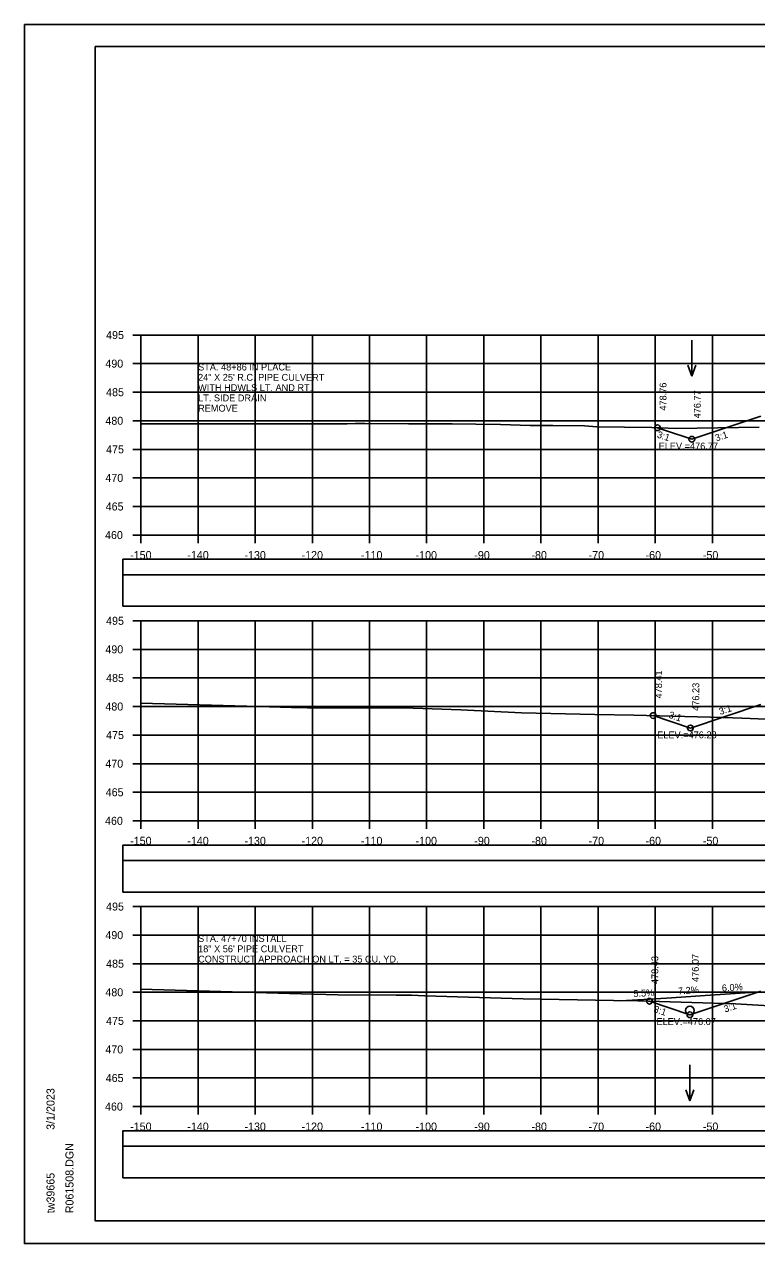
# Model space of a CAD drawing. Extents: x 1371057 to 1372761, y 380005 to 390517.
# Drawn here: x 1371390.5 to 1371518.6, y 382778.5 to 382991.8 of the extents above; entities that cross this region are included whole.
import ezdxf

# ---------------------------------------------------------------- set-up
doc = ezdxf.new("R2010")
doc.units = 0
for name, color, linetype in [('R_Axis', 7, 'Continuous'), ('R_Axis Annot', 7, 'Continuous'), ('R_Border', 7, 'Continuous'), ('R_Detour', 7, 'Continuous'), ('R_Dimension', 7, 'Continuous'), ('R_Drive', 7, 'Continuous'), ('R_Exist Surface', 7, 'Continuous'), ('R_Fin Surface', 7, 'Continuous'), ('R_Grid', 7, 'Continuous'), ('R_No Plot', 7, 'Continuous'), ('R_Water', 7, 'Continuous'), ('R_Water Annot', 7, 'Continuous'), ('R_Xsect Elev', 7, 'Continuous'), ('R_Xsect Slope', 7, 'Continuous')]:
    doc.layers.add(name, color=color, linetype=linetype)

msp = doc.modelspace()

# ---------------------------------------------------------------- linework, layer by layer
at = {"layer": 'R_Axis'}
for p, q in [((1371409.47, 382937.45), (1371410.87, 382937.45)), ((1371410.87, 382902.45), (1371410.87, 382937.45)), ((1371409.47, 382932.45), (1371410.87, 382932.45)), ((1371409.47, 382927.45), (1371410.87, 382927.45)), ((1371409.47, 382922.45), (1371410.87, 382922.45)), ((1371409.47, 382917.45), (1371410.87, 382917.45)), ((1371409.47, 382912.45), (1371410.87, 382912.45)), ((1371409.47, 382907.45), (1371410.87, 382907.45)), ((1371409.47, 382902.45), (1371410.87, 382902.45)), ((1371410.87, 382902.45), (1371710.87, 382902.45)), ((1371410.87, 382901.05), (1371410.87, 382902.45)), ((1371420.87, 382901.05), (1371420.87, 382902.45)), ((1371430.87, 382901.05), (1371430.87, 382902.45)), ((1371440.87, 382901.05), (1371440.87, 382902.45)), ((1371450.87, 382901.05), (1371450.87, 382902.45)), ((1371460.87, 382901.05), (1371460.87, 382902.45)), ((1371470.87, 382901.05), (1371470.87, 382902.45)), ((1371480.87, 382901.05), (1371480.87, 382902.45)), ((1371490.87, 382901.05), (1371490.87, 382902.45)), ((1371500.87, 382901.05), (1371500.87, 382902.45)), ((1371510.87, 382901.05), (1371510.87, 382902.45)), ((1371409.47, 382887.45), (1371410.87, 382887.45)), ((1371410.87, 382852.45), (1371410.87, 382887.45)), ((1371409.47, 382882.45), (1371410.87, 382882.45)), ((1371409.47, 382877.45), (1371410.87, 382877.45)), ((1371409.47, 382872.45), (1371410.87, 382872.45)), ((1371409.47, 382867.45), (1371410.87, 382867.45)), ((1371409.47, 382862.45), (1371410.87, 382862.45)), ((1371409.47, 382857.45), (1371410.87, 382857.45)), ((1371409.47, 382852.45), (1371410.87, 382852.45)), ((1371410.87, 382852.45), (1371710.87, 382852.45)), ((1371410.87, 382851.05), (1371410.87, 382852.45)), ((1371420.87, 382851.05), (1371420.87, 382852.45)), ((1371430.87, 382851.05), (1371430.87, 382852.45)), ((1371440.87, 382851.05), (1371440.87, 382852.45)), ((1371450.87, 382851.05), (1371450.87, 382852.45)), ((1371460.87, 382851.05), (1371460.87, 382852.45)), ((1371470.87, 382851.05), (1371470.87, 382852.45)), ((1371480.87, 382851.05), (1371480.87, 382852.45)), ((1371490.87, 382851.05), (1371490.87, 382852.45)), ((1371500.87, 382851.05), (1371500.87, 382852.45)), ((1371510.87, 382851.05), (1371510.87, 382852.45)), ((1371409.47, 382837.45), (1371410.87, 382837.45)), ((1371410.87, 382802.45), (1371410.87, 382837.45)), ((1371409.47, 382832.45), (1371410.87, 382832.45)), ((1371409.47, 382827.45), (1371410.87, 382827.45)), ((1371409.47, 382822.45), (1371410.87, 382822.45)), ((1371409.47, 382817.45), (1371410.87, 382817.45)), ((1371409.47, 382812.45), (1371410.87, 382812.45)), ((1371409.47, 382807.45), (1371410.87, 382807.45)), ((1371409.47, 382802.45), (1371410.87, 382802.45)), ((1371410.87, 382802.45), (1371710.87, 382802.45)), ((1371410.87, 382801.05), (1371410.87, 382802.45)), ((1371420.87, 382801.05), (1371420.87, 382802.45)), ((1371430.87, 382801.05), (1371430.87, 382802.45)), ((1371440.87, 382801.05), (1371440.87, 382802.45)), ((1371450.87, 382801.05), (1371450.87, 382802.45)), ((1371460.87, 382801.05), (1371460.87, 382802.45)), ((1371470.87, 382801.05), (1371470.87, 382802.45)), ((1371480.87, 382801.05), (1371480.87, 382802.45)), ((1371490.87, 382801.05), (1371490.87, 382802.45)), ((1371500.87, 382801.05), (1371500.87, 382802.45)), ((1371510.87, 382801.05), (1371510.87, 382802.45))]:
    msp.add_line(p, q, dxfattribs=at)
at = {"layer": 'R_Border'}
for p, q in [((1371402.87, 382987.91), (1371719.05, 382987.91)), ((1371402.87, 382782.45), (1371402.87, 382987.91)), ((1371402.87, 382782.45), (1371402.87, 382782.45)), ((1371719.05, 382782.45), (1371402.87, 382782.45))]:
    msp.add_line(p, q, dxfattribs=at)
at = {"layer": 'R_Detour'}
for points in [[(1371407.72, 382895.5), (1371714.03, 382895.5), (1371714.03, 382898.21), (1371407.72, 382898.21)], [(1371407.72, 382845.5), (1371714.03, 382845.5), (1371714.03, 382848.21), (1371407.72, 382848.21)], [(1371407.72, 382795.5), (1371714.03, 382795.5), (1371714.03, 382798.21), (1371407.72, 382798.21)]]:
    msp.add_lwpolyline(points, close=True, dxfattribs=at)
at = {"layer": 'R_Dimension'}
for points in [[(1371407.72, 382889.98), (1371714.03, 382889.98), (1371714.03, 382895.5), (1371407.72, 382895.5)], [(1371407.72, 382839.98), (1371714.03, 382839.98), (1371714.03, 382845.5), (1371407.72, 382845.5)], [(1371407.72, 382789.98), (1371714.03, 382789.98), (1371714.03, 382795.5), (1371407.72, 382795.5)]]:
    msp.add_lwpolyline(points, close=True, dxfattribs=at)
at = {"layer": 'R_Drive'}
for p, q in [((1371510.5, 382821.96), (1371502.86, 382821.41)), ((1371518.36, 382822.44), (1371510.5, 382821.96)), ((1371527.38, 382822.26), (1371518.36, 382822.44)), ((1371494.87, 382820.97), (1371502.86, 382821.41))]:
    msp.add_line(p, q, dxfattribs=at)
at = {"layer": 'R_Exist Surface'}
for points in [[(1371410.87, 382921.94), (1371446.94, 382921.93), (1371448.39, 382921.95), (1371449.52, 382921.95), (1371450.02, 382921.95), (1371457.68, 382921.9), (1371465.36, 382921.9), (1371469.45, 382921.83), (1371473.82, 382921.79), (1371478.98, 382921.64), (1371482.97, 382921.6), (1371488.5, 382921.55), (1371490.63, 382921.4), (1371495.47, 382921.33), (1371500.3, 382921.26), (1371504.62, 382921.07), (1371519.07, 382921.32)], [(1371410.87, 382873.01), (1371431.43, 382872.45), (1371437.21, 382872.26), (1371440, 382872.24), (1371458.49, 382872.19), (1371466.84, 382871.86), (1371477.49, 382871.37), (1371490.33, 382871.08), (1371497.12, 382870.95), (1371512.77, 382870.51), (1371514.47, 382870.46), (1371516.05, 382870.4), (1371524.64, 382870.08)], [(1371410.87, 382822.98), (1371436.84, 382822.21), (1371445.31, 382822), (1371455.51, 382821.96), (1371458.19, 382821.94), (1371460.57, 382821.85), (1371477.74, 382821.28), (1371493.55, 382820.99), (1371497.85, 382820.94), (1371507.26, 382820.64), (1371514.92, 382820.42), (1371516.92, 382820.31), (1371524.77, 382819.87)]]:
    msp.add_lwpolyline(points, dxfattribs=at)
at = {"layer": 'R_Fin Surface'}
for points in [[(1371501.29, 382921.22), (1371502.69, 382920.75), (1371507.28, 382919.22), (1371519.35, 382923.24)], [(1371500.5, 382870.86), (1371507.02, 382868.69), (1371519.37, 382872.8)], [(1371499.86, 382820.88), (1371506.94, 382818.52), (1371514.11, 382820.91), (1371519.34, 382822.65)]]:
    msp.add_lwpolyline(points, dxfattribs=at)
at = {"layer": 'R_Grid'}
for p, q in [((1371410.87, 382937.45), (1371710.87, 382937.45)), ((1371410.87, 382902.45), (1371410.87, 382937.45)), ((1371420.87, 382902.45), (1371420.87, 382937.45)), ((1371430.87, 382902.45), (1371430.87, 382937.45)), ((1371440.87, 382902.45), (1371440.87, 382937.45)), ((1371450.87, 382902.45), (1371450.87, 382937.45)), ((1371460.87, 382902.45), (1371460.87, 382937.45)), ((1371470.87, 382902.45), (1371470.87, 382937.45)), ((1371480.87, 382902.45), (1371480.87, 382937.45)), ((1371490.87, 382902.45), (1371490.87, 382937.45)), ((1371500.87, 382902.45), (1371500.87, 382937.45)), ((1371510.87, 382902.45), (1371510.87, 382937.45)), ((1371410.87, 382932.45), (1371710.87, 382932.45)), ((1371410.87, 382927.45), (1371710.87, 382927.45)), ((1371410.87, 382922.45), (1371710.87, 382922.45)), ((1371410.87, 382917.45), (1371710.87, 382917.45)), ((1371410.87, 382912.45), (1371710.87, 382912.45)), ((1371410.87, 382907.45), (1371710.87, 382907.45)), ((1371410.87, 382902.45), (1371710.87, 382902.45)), ((1371410.87, 382887.45), (1371710.87, 382887.45)), ((1371410.87, 382852.45), (1371410.87, 382887.45)), ((1371420.87, 382852.45), (1371420.87, 382887.45)), ((1371430.87, 382852.45), (1371430.87, 382887.45)), ((1371440.87, 382852.45), (1371440.87, 382887.45)), ((1371450.87, 382852.45), (1371450.87, 382887.45)), ((1371460.87, 382852.45), (1371460.87, 382887.45)), ((1371470.87, 382852.45), (1371470.87, 382887.45)), ((1371480.87, 382852.45), (1371480.87, 382887.45)), ((1371490.87, 382852.45), (1371490.87, 382887.45)), ((1371500.87, 382852.45), (1371500.87, 382887.45)), ((1371510.87, 382852.45), (1371510.87, 382887.45)), ((1371410.87, 382882.45), (1371710.87, 382882.45)), ((1371410.87, 382877.45), (1371710.87, 382877.45)), ((1371410.87, 382872.45), (1371710.87, 382872.45)), ((1371410.87, 382867.45), (1371710.87, 382867.45)), ((1371410.87, 382862.45), (1371710.87, 382862.45)), ((1371410.87, 382857.45), (1371710.87, 382857.45)), ((1371410.87, 382852.45), (1371710.87, 382852.45)), ((1371410.87, 382837.45), (1371710.87, 382837.45)), ((1371410.87, 382802.45), (1371410.87, 382837.45)), ((1371420.87, 382802.45), (1371420.87, 382837.45)), ((1371430.87, 382802.45), (1371430.87, 382837.45)), ((1371440.87, 382802.45), (1371440.87, 382837.45)), ((1371450.87, 382802.45), (1371450.87, 382837.45)), ((1371460.87, 382802.45), (1371460.87, 382837.45)), ((1371470.87, 382802.45), (1371470.87, 382837.45)), ((1371480.87, 382802.45), (1371480.87, 382837.45)), ((1371490.87, 382802.45), (1371490.87, 382837.45)), ((1371500.87, 382802.45), (1371500.87, 382837.45)), ((1371510.87, 382802.45), (1371510.87, 382837.45)), ((1371410.87, 382832.45), (1371710.87, 382832.45)), ((1371410.87, 382827.45), (1371710.87, 382827.45)), ((1371410.87, 382822.45), (1371710.87, 382822.45)), ((1371410.87, 382817.45), (1371710.87, 382817.45)), ((1371410.87, 382812.45), (1371710.87, 382812.45)), ((1371410.87, 382807.45), (1371710.87, 382807.45)), ((1371410.87, 382802.45), (1371710.87, 382802.45))]:
    msp.add_line(p, q, dxfattribs=at)
at = {"layer": 'R_No Plot'}
for p, q in [((1371390.47, 382991.81), (1371723.8, 382991.81)), ((1371390.47, 382778.47), (1371723.8, 382778.47))]:
    msp.add_line(p, q, dxfattribs=at)
for points in [[(1371390.46, 382991.81), (1371723.8, 382991.81), (1371723.8, 382778.47), (1371390.46, 382778.47)], [(1371636.79, 382987.91), (1371656.41, 382987.91), (1371656.41, 382978.03), (1371672.52, 382978.03), (1371695.72, 382978.03), (1371695.84, 382949.88), (1371719.05, 382949.88), (1371719.05, 382782.45), (1371402.87, 382782.45), (1371402.87, 382987.91)]]:
    msp.add_lwpolyline(points, close=True, dxfattribs=at)
for centre in [(1371501.29, 382921.22), (1371507.28, 382919.22), (1371500.5, 382870.86), (1371507.02, 382868.69), (1371499.86, 382820.88), (1371506.94, 382818.52)]:
    msp.add_circle(centre, 0.5, dxfattribs=at)
at = {"layer": 'R_Water'}
msp.add_circle((1371506.94, 382819.27), 0.75, dxfattribs=at)
at = {"layer": 'R_Water Annot'}
for p, q in [((1371507.28, 382936.53), (1371507.28, 382930.24)), ((1371507.28, 382930.24), (1371506.58, 382932.17)), ((1371507.28, 382930.24), (1371507.98, 382932.17)), ((1371506.94, 382809.74), (1371506.94, 382803.45)), ((1371506.94, 382803.45), (1371506.24, 382805.38)), ((1371506.94, 382803.45), (1371507.64, 382805.38))]:
    msp.add_line(p, q, dxfattribs=at)

# ---------------------------------------------------------------- texts
at = {"layer": 'R_Axis Annot'}
for s, p in [('495', (1371404.77, 382936.75)), ('490', (1371404.64, 382931.75)), ('485', (1371404.77, 382926.75)), ('480', (1371404.64, 382921.75)), ('475', (1371404.77, 382916.75)), ('470', (1371404.64, 382911.75)), ('465', (1371404.7, 382906.75)), ('460', (1371404.58, 382901.75)), ('-150', (1371408.98, 382898.25)), ('-140', (1371418.98, 382898.25)), ('-130', (1371428.98, 382898.25)), ('-120', (1371438.98, 382898.25)), ('-110', (1371449.38, 382898.25)), ('-100', (1371458.93, 382898.25)), ('-90', (1371469.21, 382898.25)), ('-80', (1371479.21, 382898.25)), ('-70', (1371489.21, 382898.25)), ('-60', (1371499.18, 382898.25)), ('-50', (1371509.21, 382898.25)), ('495', (1371404.77, 382886.75)), ('490', (1371404.64, 382881.75)), ('485', (1371404.77, 382876.75)), ('480', (1371404.64, 382871.75)), ('475', (1371404.77, 382866.75)), ('470', (1371404.64, 382861.75)), ('465', (1371404.7, 382856.75)), ('460', (1371404.58, 382851.75)), ('-150', (1371408.98, 382848.25)), ('-140', (1371418.98, 382848.25)), ('-130', (1371428.98, 382848.25)), ('-120', (1371438.98, 382848.25)), ('-110', (1371449.38, 382848.25)), ('-100', (1371458.93, 382848.25)), ('-90', (1371469.21, 382848.25)), ('-80', (1371479.21, 382848.25)), ('-70', (1371489.21, 382848.25)), ('-60', (1371499.18, 382848.25)), ('-50', (1371509.21, 382848.25)), ('495', (1371404.77, 382836.75)), ('490', (1371404.64, 382831.75)), ('485', (1371404.77, 382826.75)), ('480', (1371404.64, 382821.75)), ('475', (1371404.77, 382816.75)), ('470', (1371404.64, 382811.75)), ('465', (1371404.7, 382806.75)), ('460', (1371404.58, 382801.75)), ('-150', (1371408.98, 382798.25)), ('-140', (1371418.98, 382798.25)), ('-130', (1371428.98, 382798.25)), ('-120', (1371438.98, 382798.25)), ('-110', (1371449.38, 382798.25)), ('-100', (1371458.93, 382798.25)), ('-90', (1371469.21, 382798.25)), ('-80', (1371479.21, 382798.25)), ('-70', (1371489.21, 382798.25)), ('-60', (1371499.18, 382798.25)), ('-50', (1371509.21, 382798.25))]:
    msp.add_text(s, height=1.4, dxfattribs=at).set_placement(p)
at = {"layer": 'R_Border'}
for s, p in [('3/1/2023', (1371395.74, 382798.38)), ('R061508.DGN', (1371399.06, 382783.78)), ('tw39665', (1371395.74, 382783.78))]:
    msp.add_text(s, height=1.4, rotation=90, dxfattribs=at).set_placement(p)
at = {"layer": 'R_Water Annot'}
for s, p in [('STA. 48+86 IN PLACE', (1371420.87, 382931.25)), ('24" X 25\' R.C. PIPE CULVERT', (1371420.87, 382929.45)), ('WITH HDWLS LT. AND RT.', (1371420.87, 382927.65)), ('LT. SIDE DRAIN', (1371420.87, 382925.85)), ('REMOVE', (1371420.87, 382924.05)), ('STA. 47+70 INSTALL', (1371420.87, 382831.25)), ('18" X 56\' PIPE CULVERT', (1371420.87, 382829.45)), ('CONSTRUCT APPROACH ON LT. = 35 CU. YD.', (1371420.87, 382827.65))]:
    msp.add_text(s, height=1.2, dxfattribs=at).set_placement(p)
at = {"layer": 'R_Xsect Elev'}
for s, rotation, p in [('478.76', 90, (1371502.84, 382924.22)), ('476.77', 90, (1371508.83, 382922.87)), ('478.41', 90, (1371502.05, 382873.86)), ('476.23', 90, (1371508.57, 382871.69)), ('478.43', 90, (1371501.41, 382823.88)), ('476.07', 90, (1371508.49, 382824.25)), ('6.0%', 3.4336, (1371512.57, 382822.59)), ('5.5%', 3.1481, (1371497.08, 382821.6)), ('7.2%', 4.1138, (1371504.89, 382822.06))]:
    msp.add_text(s, height=1.2, rotation=rotation, dxfattribs=at).set_placement(p)
for s, p in [('ELEV.=476.77', (1371501.47, 382917.42)), ('ELEV.=476.23', (1371501.22, 382866.89)), ('ELEV.=476.07', (1371501.09, 382816.72))]:
    msp.add_text(s, height=1.2, dxfattribs=at).set_placement(p)
at = {"layer": 'R_Xsect Slope'}
for rotation, p in [(341.5627, (1371501.09, 382919.55)), (18.4351, (1371511.58, 382918.83)), (341.5602, (1371503.13, 382870.51)), (18.4342, (1371512.25, 382870.96)), (341.5651, (1371500.49, 382819.03)), (18.4356, (1371513.09, 382818.9))]:
    msp.add_text('3:1', height=1.2, rotation=rotation, dxfattribs=at).set_placement(p)

doc.saveas('drawing.dxf')
